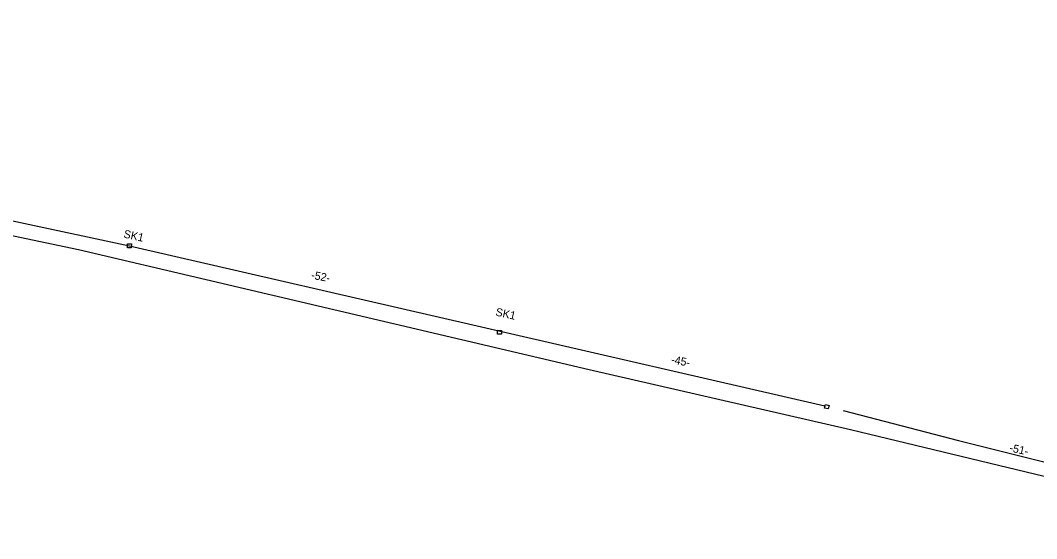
# Model space of a CAD drawing. Extents: x 6494530 to 6506885, y 5884901 to 5892312.
# Drawn here: x 6501427.7 to 6501564.2, y 5887790.4 to 5887860.1 of the extents above; entities that cross this region are included whole.
import ezdxf

# ---------------------------------------------------------------- set-up
doc = ezdxf.new("R2010")
doc.units = 0
for name, color, linetype in [('Domyślna', 7, 'Continuous'), ('kabel W KANALIZACJI ISTN', 7, 'Continuous'), ('Kanalizacja_proj', 7, 'Continuous'), ('studnia wyrys', 7, 'Continuous'), ('studnie do wyrysu', 7, 'Continuous'), ('trasa kanalizacji do wyrysu', 7, 'Continuous'), ('WOJEWÓDZKIE', 7, 'Continuous')]:
    doc.layers.add(name, color=color, linetype=linetype)

msp = doc.modelspace()

# ---------------------------------------------------------------- linework, layer by layer
at = {"layer": 'Domyślna'}
for p, q in [((6501538.26, 5887807.63), (6501553.73, 5887803.6)), ((6501553.73, 5887803.6), (6501587.18, 5887795.19))]:
    msp.add_line(p, q, dxfattribs=at)
at = {"layer": 'kabel W KANALIZACJI ISTN'}
msp.add_lwpolyline([(6501602.26, 5887790.63), (6501600, 5887790.39), (6501539.23, 5887805.03), (6501504.15, 5887813.1), (6501435.55, 5887829.23), (6501401.03, 5887836.5), (6501387.83, 5887838.64), (6501357.88, 5887842.99), (6501339.01, 5887844.65), (6501313.95, 5887846.94), (6501311.15, 5887850.72), (6501273.06, 5887860.08), (6501248.07, 5887858.51), (6501244.15, 5887859.49)], dxfattribs=at)
at = {"layer": 'Kanalizacja_proj'}
msp.add_lwpolyline([(6501535.74, 5887807.95), (6501535.86, 5887808.44), (6501536.35, 5887808.32), (6501536.23, 5887807.83)], close=True, dxfattribs=at)
at = {"layer": 'studnia wyrys'}
for points in [[(6501442.66, 5887830.01), (6501442.63, 5887829.48), (6501442.1, 5887829.51), (6501442.13, 5887830.04)], [(6501492.37, 5887818.4), (6501492.34, 5887817.87), (6501491.81, 5887817.9), (6501491.84, 5887818.43)]]:
    msp.add_lwpolyline(points, close=True, dxfattribs=at)
at = {"layer": 'trasa kanalizacji do wyrysu'}
msp.add_lwpolyline([(6501535.8, 5887808.2), (6501442.37, 5887829.72), (6501399.06, 5887839), (6501368.13, 5887842.84), (6501309.09, 5887848.61)], dxfattribs=at)

# ---------------------------------------------------------------- texts
at = {"layer": 'studnie do wyrysu'}
for p in [(6501441.53, 5887830.89), (6501491.49, 5887820.4)]:
    msp.add_text('SK1', height=1.075, rotation=347.4457, dxfattribs=at).set_placement(p)
at = {"layer": 'trasa kanalizacji do wyrysu'}
for s, p in [('-52-', (6501466.72, 5887825.36)), ('-45-', (6501515.07, 5887813.99))]:
    msp.add_text(s, height=1.075, rotation=349.2196, dxfattribs=at).set_placement(p)
at = {"layer": 'WOJEWÓDZKIE'}
msp.add_text('-51-', height=1.075, rotation=347.5652, dxfattribs=at).set_placement((6501560.51, 5887802.14))

doc.saveas('drawing.dxf')
